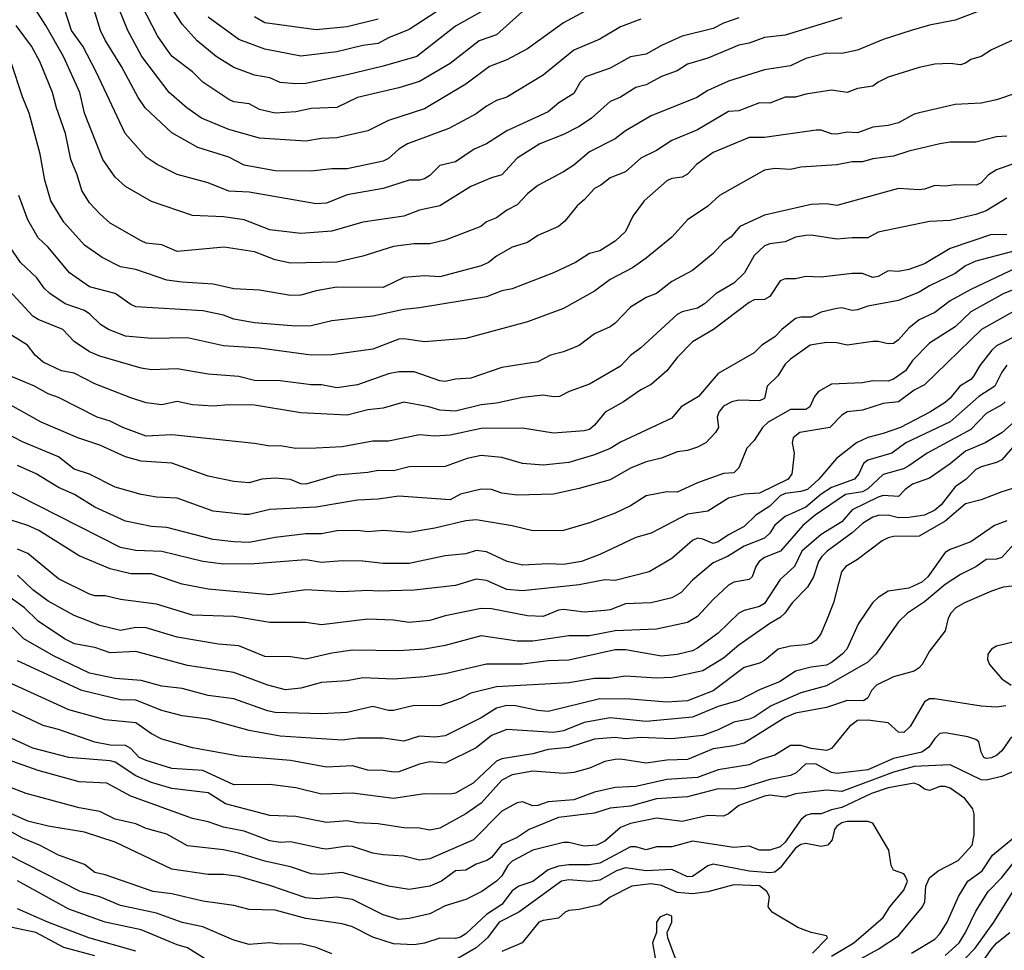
# Model space of a CAD drawing. Header units: metres. Extents: x -51132 to -49532, y -231222 to -229437.
# Tile 314 of 334: x -49750 to -49654, y -229961 to -229871. Entities that reach past the tile are written whole.
import ezdxf

# ---------------------------------------------------------------- set-up
doc = ezdxf.new("R2010")
doc.units = ezdxf.units.M
doc.layers.add('CONTOUR_INDEX', color=1, linetype='Continuous')
doc.layers.add('CONTOUR_INTER', color=3, linetype='Continuous')

msp = doc.modelspace()

# ---------------------------------------------------------------- linework, layer by layer
at = {"layer": 'CONTOUR_INDEX'}
for points, elevation in [([(-49654.58, -229869.538), (-49659.08, -229871.239), (-49661.58, -229871.748), (-49663.363, -229872.259), (-49666.08, -229873.14), (-49668.58, -229874.148), (-49670.08, -229874.491), (-49671.58, -229874.452), (-49673.58, -229874.972), (-49675.08, -229875.694), (-49677.58, -229876.072), (-49681.08, -229877.173), (-49683.08, -229878.076), (-49684.168, -229878.759), (-49688.58, -229880.541), (-49691.08, -229881.987), (-49692.08, -229882.771), (-49694.58, -229884.036), (-49696.08, -229885.306), (-49697.08, -229885.963), (-49699.58, -229887.303), (-49700.58, -229888.081), (-49701.58, -229889.174), (-49702.58, -229889.687), (-49703.58, -229890.408), (-49704.58, -229890.803), (-49705.101, -229891.259), (-49708.58, -229892.578), (-49710.08, -229892.959), (-49711.58, -229892.957), (-49713.58, -229893.207), (-49716.58, -229894.136), (-49719.08, -229894.723), (-49723.58, -229894.821), (-49725.08, -229894.492), (-49727.08, -229893.729), (-49730.03, -229893.259), (-49734.58, -229893.702), (-49736.08, -229893.041), (-49737.58, -229892.87), (-49738.08, -229892.661), (-49741.08, -229890.93), (-49742.08, -229890.049), (-49743.08, -229888.955), (-49743.817, -229887.759), (-49744.266, -229886.259), (-49744.904, -229884.759), (-49745.398, -229882.259), (-49746.289, -229879.759), (-49746.672, -229878.259), (-49747.899, -229875.259), (-49748.704, -229873.759), (-49750.192, -229871.759)], 60), ([(-49701.08, -229870.418), (-49703.58, -229872.678), (-49705.273, -229873.259), (-49708.08, -229875.448), (-49711.08, -229877.215), (-49713.08, -229877.818), (-49717.08, -229878.757), (-49719.08, -229879.709), (-49721.58, -229879.818), (-49723.08, -229880.154), (-49725.08, -229880.261), (-49726.58, -229879.915), (-49727.58, -229879.356), (-49729.08, -229879.171), (-49729.58, -229878.958), (-49732.08, -229877.272), (-49733.08, -229876.246), (-49735.076, -229874.759), (-49735.458, -229874.259), (-49736.489, -229872.759), (-49738.025, -229869.759)], 65), ([(-49654.08, -229888.501), (-49656.08, -229889.738), (-49657.08, -229890.11), (-49659.58, -229890.696), (-49661.58, -229890.795), (-49666.58, -229891.805), (-49667.58, -229892.363), (-49669.08, -229892.35), (-49670.58, -229892.507), (-49673.08, -229892.107), (-49673.58, -229892.137), (-49674.58, -229892.293), (-49675.596, -229892.759), (-49677.08, -229892.943), (-49677.58, -229893.151), (-49678.58, -229894.068), (-49679.539, -229895.759), (-49680.58, -229896.755), (-49682.285, -229897.759), (-49683.4, -229898.759), (-49684.08, -229899.183), (-49685.58, -229899.541), (-49686.08, -229899.803), (-49689.58, -229903.04), (-49690.58, -229903.77), (-49691.58, -229904.811), (-49694.58, -229906.571), (-49696.533, -229907.259), (-49697.483, -229907.759), (-49698.08, -229907.794), (-49699.08, -229907.615), (-49701.08, -229907.854), (-49703.58, -229908.396), (-49705.08, -229908.546), (-49707.58, -229909.167), (-49709.08, -229909.094), (-49710.158, -229908.759), (-49712.58, -229908.305), (-49714.58, -229908.884), (-49716.08, -229909.06), (-49718.08, -229909.57), (-49722.58, -229909.325), (-49727.08, -229908.608), (-49729.58, -229908.575), (-49731.08, -229908.695), (-49733.08, -229908.566), (-49734.58, -229908.234), (-49736.08, -229908.565), (-49737.58, -229908.384), (-49739.08, -229907.899), (-49742.58, -229906.524), (-49744.58, -229905.492), (-49745.788, -229905.259), (-49747.58, -229904.414), (-49748.37, -229903.759), (-49749.09, -229902.759), (-49751.08, -229901.548)], 55), ([(-49651.08, -229898.185), (-49656.548, -229901.259), (-49662.08, -229906.632), (-49663.08, -229907.142), (-49664.58, -229908.257), (-49666.08, -229908.438), (-49668.08, -229909.07), (-49669.58, -229909.227), (-49670.08, -229909.57), (-49671.25, -229910.759), (-49674.152, -229911.259), (-49674.806, -229911.759), (-49674.917, -229912.259), (-49674.709, -229913.259), (-49674.868, -229914.759), (-49674.947, -229915.259), (-49675.313, -229915.759), (-49678.08, -229917.121), (-49679.58, -229917.243), (-49681.08, -229917.604), (-49683.08, -229918.889), (-49685.08, -229919.172), (-49688.58, -229921.02), (-49690.08, -229921.42), (-49693.58, -229923.071), (-49695.333, -229923.759), (-49697.08, -229924.045), (-49698.58, -229923.982), (-49701.08, -229924.113), (-49702.548, -229923.759), (-49704.58, -229922.836), (-49705.58, -229922.686), (-49706.58, -229923.017), (-49708.58, -229923.215), (-49712.08, -229923.946), (-49714.58, -229923.955), (-49716.58, -229923.741), (-49718.58, -229923.69), (-49720.58, -229923.864), (-49722.08, -229923.608), (-49727.08, -229923.983), (-49730.08, -229924.019), (-49732.08, -229923.754), (-49736.08, -229922.802), (-49738.58, -229922.691), (-49740.08, -229922.394), (-49752.08, -229916.325)], 50), ([(-49651.405, -229910.259), (-49654.58, -229913.892), (-49655.08, -229914.167), (-49656.58, -229914.564), (-49657.08, -229914.825), (-49658.022, -229915.759), (-49659.08, -229916.525), (-49660.464, -229918.259), (-49661.08, -229918.767), (-49662.08, -229919.267), (-49663.58, -229919.5), (-49664.58, -229919.523), (-49665.58, -229919.269), (-49666.58, -229919.311), (-49667.08, -229919.463), (-49668.08, -229920.086), (-49669.08, -229920.99), (-49671.524, -229922.759), (-49672.043, -229923.259), (-49672.355, -229923.759), (-49672.85, -229925.259), (-49673.425, -229926.259), (-49674.915, -229927.759), (-49675.61, -229928.759), (-49676.08, -229929.193), (-49677.08, -229929.764), (-49680.08, -229931.881), (-49681.58, -229933.139), (-49683.58, -229934.351), (-49686.58, -229935.008), (-49688.08, -229935.078), (-49691.08, -229934.893), (-49692.58, -229935.116), (-49694.08, -229935.112), (-49696.58, -229935.516), (-49703.58, -229935.922), (-49706.08, -229936.542), (-49707.08, -229937.047), (-49709.08, -229937.77), (-49711.58, -229937.725), (-49713.58, -229938.209), (-49714.08, -229938.2), (-49715.58, -229937.823), (-49718.08, -229938.395), (-49720.58, -229938.522), (-49725.08, -229938.417), (-49725.805, -229938.259), (-49729.08, -229937.075), (-49731.58, -229936.744), (-49734.08, -229936.084), (-49736.08, -229935.859), (-49738.08, -229935.3), (-49740.58, -229935.105), (-49743.08, -229934.58), (-49746.58, -229932.924), (-49749.453, -229931.259), (-49750.58, -229930.14)], 45), ([(-49653.08, -229931.492), (-49655.08, -229931.98), (-49655.58, -229932.256), (-49655.914, -229932.759), (-49655.962, -229933.259), (-49655.762, -229933.759), (-49654.58, -229935.141), (-49653.673, -229935.759)], 40), ([(-49654.177, -229937.759), (-49655.08, -229937.878), (-49656.58, -229937.792), (-49661.08, -229937.071), (-49661.58, -229937.084), (-49662.08, -229937.369), (-49663.445, -229939.759), (-49664.08, -229940.351), (-49664.58, -229940.304), (-49665.58, -229939.395), (-49667.58, -229939.156), (-49668.58, -229939.179), (-49669.352, -229939.759), (-49671.08, -229941.9), (-49671.58, -229942.086), (-49673.08, -229941.894), (-49674.08, -229941.603), (-49675.08, -229941.615), (-49676.58, -229942.559), (-49678.08, -229942.989), (-49679.08, -229943.475), (-49682.08, -229943.955), (-49684.08, -229944.721), (-49687.08, -229944.889), (-49690.08, -229945.574), (-49692.08, -229945.675), (-49694.08, -229946.123), (-49696.08, -229946.887), (-49698.58, -229947.072), (-49699.58, -229947.421), (-49700.08, -229947.445), (-49701.08, -229947.062), (-49701.58, -229947.172), (-49703.08, -229947.963), (-49705.828, -229950.759), (-49710.08, -229952.591), (-49711.08, -229952.721), (-49712.58, -229952.348), (-49714.58, -229952.227), (-49715.58, -229952.046), (-49717.58, -229951.415), (-49718.08, -229951.374), (-49720.08, -229951.663), (-49720.58, -229951.61), (-49723.58, -229950.943), (-49724.58, -229951.004), (-49725.58, -229950.861), (-49728.08, -229949.903), (-49730.08, -229949.514), (-49731.58, -229949.01), (-49733.08, -229948.688), (-49739.08, -229946.531), (-49741.407, -229945.259), (-49744.08, -229945.133), (-49748.08, -229944.02), (-49751.08, -229942.961)], 40), ([(-49731.58, -229962.485), (-49733.58, -229961.227), (-49734.58, -229960.943), (-49738.08, -229959.496), (-49741.58, -229958.751), (-49745.08, -229957.472), (-49750.08, -229954.721)], 35), ([(-49672.942, -229961.759), (-49671.465, -229960.259), (-49671.58, -229960.061), (-49673.08, -229959.734), (-49674.375, -229959.259), (-49676.861, -229957.759), (-49677.244, -229957.259), (-49677.092, -229956.259), (-49677.368, -229955.759), (-49678.08, -229955.205), (-49680.58, -229955.108), (-49683.08, -229955.814), (-49684.58, -229955.987), (-49686.08, -229955.874), (-49687.58, -229955.174), (-49688.58, -229955.01), (-49690.453, -229955.259), (-49692.58, -229956.303), (-49693.58, -229957.056), (-49695.58, -229957.524), (-49696.58, -229957.616), (-49696.94, -229957.759), (-49697.58, -229958.353), (-49699.08, -229958.582), (-49699.495, -229958.759), (-49701.091, -229960.759), (-49703.08, -229961.589)], 35), ([(-49658.08, -229962.242), (-49657.158, -229961.259), (-49655.351, -229958.759), (-49652.517, -229954.259)], 40)]:
    msp.add_lwpolyline(points, dxfattribs=dict(at, elevation=elevation))
at = {"layer": 'CONTOUR_INTER'}
for points, elevation in [([(-49694.58, -229870.159), (-49697.08, -229871.518), (-49700.58, -229874.037), (-49702.58, -229875.102), (-49704.272, -229875.759), (-49706.58, -229877.466), (-49710.58, -229879.846), (-49714.08, -229880.975), (-49716.08, -229881.971), (-49719.08, -229882.679), (-49720.58, -229882.728), (-49722.08, -229883.002), (-49726.58, -229882.699), (-49729.58, -229881.87), (-49732.205, -229880.759), (-49733.653, -229879.759), (-49735.37, -229878.259), (-49738.018, -229874.759), (-49739.364, -229872.259), (-49741.188, -229867.759)], 64), ([(-49670.08, -229871.009), (-49675.58, -229872.695), (-49677.58, -229872.937), (-49679.08, -229873.471), (-49680.08, -229873.663), (-49683.08, -229874.939), (-49685.08, -229875.51), (-49686.08, -229876.173), (-49687.58, -229876.728), (-49689.08, -229877.516), (-49690.08, -229877.783), (-49691.58, -229878.731), (-49692.58, -229879.152), (-49694.388, -229880.759), (-49695.58, -229881.57), (-49697.08, -229882.354), (-49699.383, -229883.259), (-49701.58, -229884.648), (-49703.08, -229886.251), (-49704.08, -229886.533), (-49706.08, -229887.397), (-49709.08, -229889.259), (-49711.08, -229889.684), (-49712.58, -229890.272), (-49716.58, -229890.835), (-49719.58, -229891.714), (-49722.58, -229891.93), (-49725.58, -229891.586), (-49728.08, -229890.618), (-49730.08, -229890.339), (-49733.08, -229890.204), (-49737.08, -229888.854), (-49739.58, -229887.393), (-49740.58, -229886.47), (-49741.791, -229884.759), (-49743.577, -229880.259), (-49744.031, -229878.259), (-49745.615, -229874.759), (-49747.307, -229871.759), (-49749.225, -229868.759)], 61), ([(-49703.58, -229869.588), (-49707.58, -229871.82), (-49711.336, -229874.759), (-49714.58, -229875.713), (-49718.08, -229876.539), (-49722.08, -229877.38), (-49723.08, -229877.428), (-49724.58, -229877.284), (-49725.58, -229876.85), (-49727.08, -229876.569), (-49729.08, -229875.846), (-49730.793, -229874.759), (-49732.647, -229873.259), (-49734.08, -229871.643), (-49734.983, -229870.259)], 66), ([(-49708.08, -229869.575), (-49712.08, -229872.153), (-49714.08, -229872.965), (-49715.08, -229873.504), (-49716.58, -229873.722), (-49719.08, -229874.327), (-49722.58, -229874.728), (-49726.08, -229874.065), (-49728.58, -229873.133), (-49731.58, -229870.947)], 67), ([(-49680.08, -229871.023), (-49681.58, -229871.549), (-49682.58, -229872.056), (-49685.58, -229872.788), (-49687.58, -229873.692), (-49689.08, -229874.553), (-49690.58, -229874.812), (-49692.58, -229875.902), (-49694.948, -229876.759), (-49695.492, -229877.259), (-49696.08, -229878.348), (-49697.547, -229879.259), (-49698.58, -229880.149), (-49702.58, -229881.978), (-49704.58, -229883.256), (-49705.757, -229883.759), (-49707.58, -229884.995), (-49709.08, -229885.362), (-49710.08, -229886.323), (-49710.58, -229886.627), (-49711.08, -229886.76), (-49712.08, -229886.772), (-49714.58, -229887.579), (-49718.08, -229888.183), (-49720.08, -229889.007), (-49721.08, -229889.073), (-49727.58, -229887.942), (-49729.58, -229887.828), (-49731.58, -229887.033), (-49734.58, -229886.219), (-49736.503, -229885.259), (-49737.58, -229884.545), (-49739.637, -229882.259), (-49742.424, -229876.259), (-49743.745, -229873.759), (-49744.829, -229872.259), (-49745.477, -229870.259)], 62), ([(-49689.58, -229871.139), (-49691.58, -229871.909), (-49693.58, -229873.091), (-49696.08, -229874.157), (-49699.08, -229876.577), (-49702.58, -229878.732), (-49703.58, -229879.053), (-49704.58, -229879.587), (-49705.58, -229880.346), (-49708.225, -229881.759), (-49712.224, -229883.259), (-49713.08, -229883.753), (-49714.08, -229884.676), (-49714.58, -229884.937), (-49718.08, -229885.681), (-49719.58, -229885.675), (-49721.58, -229885.899), (-49725.08, -229885.849), (-49728.08, -229885.325), (-49729.58, -229884.524), (-49732.58, -229883.586), (-49735.08, -229882.164), (-49737.68, -229879.759), (-49738.376, -229878.759), (-49739.978, -229875.759), (-49741.58, -229873.195), (-49742.03, -229872.259), (-49742.638, -229870.259)], 63), ([(-49715.08, -229871.142), (-49718.08, -229871.892), (-49721.08, -229872.198), (-49726.08, -229871.495), (-49727.08, -229870.921)], 68), ([(-49653.08, -229873.01), (-49655.58, -229874.142), (-49656.58, -229874.783), (-49657.58, -229875.072), (-49658.08, -229875.434), (-49658.58, -229875.593), (-49659.58, -229875.45), (-49661.08, -229875.503), (-49662.58, -229875.83), (-49665.58, -229876.788), (-49666.56, -229877.259), (-49667.08, -229877.665), (-49668.58, -229877.866), (-49669.58, -229878.275), (-49671.08, -229878.039), (-49673.58, -229878.439), (-49674.58, -229878.714), (-49675.58, -229878.726), (-49677.08, -229879.291), (-49678.08, -229879.264), (-49680.08, -229880.034), (-49681.08, -229880.097), (-49684.08, -229881.882), (-49686.58, -229882.931), (-49688.08, -229883.893), (-49689.58, -229884.65), (-49691.08, -229885.969), (-49692.58, -229886.552), (-49693.468, -229887.259), (-49694.08, -229887.566), (-49695.08, -229888.683), (-49695.78, -229889.259), (-49696.96, -229890.759), (-49697.58, -229891.256), (-49699.58, -229892.15), (-49700.58, -229892.81), (-49702.08, -229893.282), (-49703.58, -229894.157), (-49704.357, -229894.759), (-49705.08, -229895.07), (-49709.08, -229896.151), (-49710.58, -229896.046), (-49712.58, -229896.221), (-49714.58, -229897.195), (-49719.08, -229897.142), (-49721.08, -229897.495), (-49722.58, -229897.921), (-49723.58, -229897.963), (-49726.58, -229897.436), (-49729.08, -229897.296), (-49731.08, -229896.856), (-49734.08, -229896.669), (-49735.58, -229896.454), (-49738.58, -229895.439), (-49740.08, -229895.191), (-49741.856, -229894.259), (-49743.58, -229893.063), (-49745.58, -229890.844), (-49746.847, -229888.759), (-49747.415, -229886.759), (-49747.857, -229884.259), (-49748.922, -229880.259), (-49749.58, -229878.687), (-49750.702, -229875.259)], 59), ([(-49653.08, -229878.312), (-49655.08, -229878.986), (-49656.58, -229879.313), (-49659.08, -229879.438), (-49662.58, -229880.236), (-49663.08, -229880.381), (-49664.58, -229881.215), (-49665.58, -229881.457), (-49667.08, -229881.615), (-49668.58, -229882.171), (-49669.58, -229882.129), (-49670.58, -229882.313), (-49671.08, -229882.274), (-49672.08, -229881.924), (-49672.58, -229881.932), (-49677.58, -229882.63), (-49679.08, -229882.641), (-49682.58, -229884.091), (-49684.202, -229885.259), (-49685.08, -229886.191), (-49685.58, -229886.491), (-49686.58, -229886.614), (-49687.08, -229886.839), (-49689.253, -229888.759), (-49690.382, -229890.259), (-49691.069, -229891.759), (-49692.08, -229892.686), (-49693.58, -229893.616), (-49694.58, -229893.872), (-49695.933, -229894.759), (-49698.08, -229895.758), (-49702.08, -229897.312), (-49703.08, -229897.515), (-49704.58, -229898.087), (-49711.08, -229899.169), (-49712.58, -229899.301), (-49715.58, -229899.958), (-49719.58, -229900.404), (-49721.58, -229900.893), (-49723.08, -229900.945), (-49727.08, -229900.604), (-49729.08, -229900.237), (-49730.08, -229899.871), (-49732.08, -229899.453), (-49738.58, -229899.067), (-49739.08, -229898.84), (-49740.58, -229897.758), (-49743.08, -229897.111), (-49745.018, -229895.759), (-49747.08, -229893.284), (-49748.08, -229892.373), (-49749.08, -229890.616), (-49749.927, -229888.259)], 58), ([(-49654.08, -229882.51), (-49655.08, -229882.552), (-49657.08, -229883.068), (-49659.58, -229883.092), (-49660.58, -229883.251), (-49663.58, -229883.968), (-49665.08, -229884.452), (-49667.08, -229884.707), (-49668.08, -229884.997), (-49669.08, -229884.977), (-49670.58, -229885.286), (-49674.08, -229885.496), (-49675.08, -229885.746), (-49676.58, -229885.643), (-49677.58, -229885.798), (-49681.945, -229888.259), (-49683.08, -229889.279), (-49685.08, -229890.619), (-49686.58, -229892.304), (-49689.08, -229894.342), (-49690.403, -229895.259), (-49692.58, -229896.417), (-49694.08, -229897.549), (-49697.08, -229899.206), (-49700.58, -229900.515), (-49706.58, -229902.124), (-49710.58, -229902.458), (-49712.58, -229902.172), (-49713.08, -229902.201), (-49715.58, -229903.152), (-49719.58, -229903.709), (-49721.58, -229903.732), (-49726.58, -229903.05), (-49730.08, -229902.85), (-49733.58, -229902.061), (-49737.08, -229902.125), (-49739.58, -229901.888), (-49741.255, -229901.259), (-49742.025, -229900.759), (-49743.045, -229899.759), (-49743.58, -229899.423), (-49745.433, -229898.759), (-49746.938, -229897.759), (-49747.473, -229897.259), (-49748.208, -229896.259), (-49749.79, -229894.759), (-49750.768, -229893.259)], 57), ([(-49652.08, -229884.698), (-49655.08, -229885.77), (-49655.866, -229886.259), (-49656.58, -229887.026), (-49657.025, -229887.259), (-49659.08, -229887.218), (-49660.08, -229887.365), (-49661.08, -229887.271), (-49662.08, -229887.649), (-49662.58, -229887.702), (-49664.58, -229887.591), (-49670.58, -229889.226), (-49671.58, -229889.05), (-49673.08, -229889.12), (-49677.58, -229890.169), (-49679.983, -229891.259), (-49680.828, -229892.259), (-49681.58, -229892.785), (-49682.58, -229893.896), (-49684.58, -229895.526), (-49686.58, -229896.583), (-49688.08, -229897.771), (-49689.08, -229898.157), (-49690.58, -229899.078), (-49692.08, -229900.635), (-49692.58, -229900.988), (-49694.08, -229901.668), (-49695.58, -229902.791), (-49697.08, -229903.413), (-49698.372, -229903.759), (-49699.58, -229904.397), (-49703.08, -229904.956), (-49706.08, -229905.979), (-49707.58, -229906.071), (-49708.58, -229906.298), (-49709.08, -229906.234), (-49711.58, -229905.373), (-49713.08, -229905.353), (-49714.08, -229905.565), (-49717.08, -229906.626), (-49719.08, -229906.918), (-49720.58, -229906.635), (-49721.58, -229906.636), (-49724.58, -229906.236), (-49727.08, -229906.193), (-49728.58, -229905.826), (-49731.58, -229905.6), (-49734.58, -229905.056), (-49737.08, -229905.155), (-49738.08, -229905.019), (-49742.08, -229903.829), (-49743.08, -229903.426), (-49744.58, -229902.429), (-49745.675, -229901.259), (-49748.08, -229900.283), (-49748.58, -229899.966), (-49752.08, -229896.206)], 56), ([(-49654.08, -229892.073), (-49655.58, -229892.029), (-49659.58, -229893.409), (-49662.08, -229894.87), (-49663.58, -229895.429), (-49664.58, -229895.62), (-49665.58, -229895.573), (-49666.58, -229896.126), (-49667.08, -229896.215), (-49668.08, -229895.834), (-49669.08, -229895.821), (-49672.08, -229896.169), (-49673.58, -229896.111), (-49674.58, -229896.344), (-49675.58, -229896.346), (-49676.08, -229896.52), (-49677.08, -229898.057), (-49677.58, -229898.345), (-49678.58, -229898.385), (-49679.08, -229898.624), (-49682.547, -229901.259), (-49684.58, -229902.453), (-49686.08, -229903.963), (-49687.08, -229905.258), (-49688.58, -229906.59), (-49689.58, -229907.093), (-49691.286, -229908.259), (-49693.04, -229909.259), (-49694.08, -229910.549), (-49694.58, -229910.948), (-49695.08, -229911.098), (-49698.08, -229911.323), (-49701.08, -229910.824), (-49705.08, -229910.846), (-49708.08, -229911.502), (-49709.58, -229911.597), (-49711.08, -229911.474), (-49714.08, -229912.081), (-49715.58, -229912.088), (-49718.58, -229912.633), (-49721.08, -229912.778), (-49723.08, -229912.798), (-49724.58, -229912.54), (-49725.58, -229912.557), (-49727.08, -229912.306), (-49735.08, -229911.487), (-49737.58, -229911.587), (-49739.852, -229910.759), (-49741.08, -229910.155), (-49742.348, -229909.759), (-49746.08, -229907.849), (-49747.08, -229907.509), (-49748.432, -229906.759), (-49750.58, -229905.846)], 54), ([(-49651.924, -229893.259), (-49657.08, -229894.639), (-49658.08, -229895.081), (-49659.08, -229895.816), (-49661.58, -229897.03), (-49662.58, -229897.645), (-49664.58, -229898.441), (-49667.58, -229899.001), (-49668.58, -229899.347), (-49669.08, -229899.409), (-49670.08, -229899.158), (-49670.58, -229899.209), (-49672.08, -229899.572), (-49673.08, -229900.047), (-49674.08, -229900.047), (-49674.58, -229900.199), (-49675.918, -229901.259), (-49676.58, -229901.974), (-49677.849, -229902.759), (-49678.58, -229903.523), (-49682.08, -229905.53), (-49683.989, -229907.759), (-49685.667, -229908.759), (-49686.58, -229909.857), (-49691.58, -229912.186), (-49692.58, -229912.802), (-49694.08, -229913.424), (-49696.58, -229914.163), (-49699.08, -229914.42), (-49701.08, -229914.239), (-49703.08, -229913.655), (-49705.08, -229913.468), (-49706.441, -229913.759), (-49708.58, -229914.558), (-49712.08, -229914.576), (-49713.58, -229914.964), (-49715.08, -229914.924), (-49716.08, -229915.139), (-49719.08, -229915.372), (-49722.08, -229916.257), (-49722.58, -229916.217), (-49723.58, -229915.816), (-49725.08, -229915.673), (-49726.363, -229915.759), (-49727.58, -229916.127), (-49729.08, -229916.014), (-49731.58, -229915.466), (-49735.08, -229914.232), (-49738.08, -229914.039), (-49739.58, -229913.602), (-49742.08, -229912.465), (-49744.201, -229911.759), (-49747.776, -229910.259), (-49751.58, -229908.121)], 53), ([(-49652.58, -229895.026), (-49657.58, -229897.383), (-49659.58, -229898.482), (-49661.08, -229899.619), (-49662.58, -229900.321), (-49663.58, -229901.126), (-49664.58, -229902.273), (-49665.08, -229902.604), (-49665.58, -229902.658), (-49666.58, -229902.421), (-49667.08, -229902.435), (-49669.58, -229902.767), (-49670.58, -229902.545), (-49671.58, -229902.517), (-49673.159, -229902.759), (-49675.08, -229904.126), (-49675.58, -229904.612), (-49676.3, -229905.759), (-49677.33, -229906.759), (-49677.58, -229907.962), (-49678.08, -229908.17), (-49680.08, -229908.1), (-49680.773, -229908.259), (-49681.58, -229908.684), (-49682.036, -229909.259), (-49682.177, -229909.759), (-49682.065, -229910.759), (-49682.356, -229911.259), (-49683.301, -229912.259), (-49684.08, -229912.662), (-49685.08, -229912.998), (-49686.08, -229913.111), (-49687.58, -229913.732), (-49689.08, -229914.09), (-49690.58, -229914.703), (-49692.58, -229915.825), (-49695.58, -229916.675), (-49698.08, -229917.213), (-49701.58, -229917.326), (-49703.08, -229917.118), (-49704.08, -229916.789), (-49705.08, -229916.734), (-49707.08, -229917.237), (-49708.08, -229917.773), (-49713.08, -229917.435), (-49715.08, -229917.718), (-49717.08, -229917.807), (-49721.08, -229918.488), (-49725.58, -229918.704), (-49727.58, -229919.192), (-49728.08, -229919.212), (-49731.08, -229918.865), (-49734.58, -229917.62), (-49736.58, -229917.53), (-49738.08, -229917.265), (-49740.58, -229916.554), (-49743.08, -229915.28), (-49744.58, -229914.806), (-49746.08, -229913.62), (-49749.58, -229912.159), (-49751.08, -229911.375)], 52), ([(-49651.58, -229896.654), (-49654.367, -229897.759), (-49657.58, -229899.555), (-49659.08, -229900.991), (-49661.58, -229902.588), (-49663.242, -229904.259), (-49663.92, -229905.259), (-49665.08, -229906.078), (-49665.58, -229906.268), (-49667.08, -229906.247), (-49668.08, -229906.415), (-49671.08, -229906.57), (-49672.357, -229907.259), (-49672.748, -229907.759), (-49673.199, -229908.759), (-49673.58, -229909.024), (-49675.08, -229909.018), (-49677.223, -229910.259), (-49677.797, -229910.759), (-49678.58, -229912.018), (-49679.309, -229912.759), (-49680.08, -229914.689), (-49680.58, -229915.17), (-49681.58, -229915.213), (-49684.08, -229916.117), (-49686.08, -229917.023), (-49687.08, -229917.017), (-49689.08, -229917.393), (-49690.58, -229918.353), (-49692.08, -229919.082), (-49694.58, -229920.013), (-49697.08, -229920.743), (-49700.08, -229920.798), (-49702.08, -229920.293), (-49705.58, -229919.731), (-49706.58, -229919.814), (-49709.58, -229920.536), (-49712.08, -229920.958), (-49714.58, -229920.754), (-49716.08, -229920.871), (-49717.08, -229920.752), (-49719.08, -229920.794), (-49720.58, -229921.082), (-49722.08, -229921.074), (-49725.08, -229921.435), (-49727.58, -229921.913), (-49729.08, -229921.866), (-49731.08, -229921.615), (-49735.58, -229920.448), (-49737.08, -229920.36), (-49739.58, -229919.858), (-49742.58, -229918.501), (-49744.546, -229917.259), (-49746.08, -229916.568), (-49748.249, -229915.259), (-49750.08, -229914.443)], 51), ([(-49652.58, -229901.581), (-49655.08, -229902.828), (-49655.55, -229903.259), (-49656.694, -229904.759), (-49657.273, -229905.759), (-49657.58, -229906.095), (-49658.657, -229906.759), (-49659.58, -229907.911), (-49660.08, -229908.341), (-49661.552, -229909.259), (-49664.409, -229910.759), (-49666.08, -229911.349), (-49667.58, -229911.715), (-49668.679, -229912.259), (-49670.609, -229913.759), (-49672.31, -229915.759), (-49673.43, -229916.759), (-49674.08, -229916.977), (-49675.58, -229917.178), (-49676.08, -229917.391), (-49677.08, -229918.379), (-49678.443, -229919.259), (-49679.58, -229920.359), (-49681.08, -229921.162), (-49682.08, -229921.859), (-49682.58, -229922.011), (-49683.58, -229921.585), (-49684.08, -229921.504), (-49684.58, -229921.723), (-49686.58, -229923.474), (-49688.788, -229924.759), (-49692.08, -229925.594), (-49693.08, -229925.524), (-49695.58, -229926.017), (-49701.08, -229926.611), (-49702.58, -229926.47), (-49704.58, -229925.617), (-49705.58, -229925.465), (-49707.58, -229926.088), (-49711.58, -229926.551), (-49715.08, -229926.645), (-49716.08, -229926.566), (-49718.58, -229926.703), (-49722.08, -229926.492), (-49725.58, -229926.984), (-49731.58, -229926.446), (-49734.08, -229925.973), (-49737.08, -229924.963), (-49739.08, -229924.965), (-49741.08, -229924.454), (-49744.08, -229923.211), (-49747.995, -229920.759), (-49749.08, -229920.26), (-49750.68, -229919.759)], 49), ([(-49654.08, -229904.712), (-49654.58, -229905.398), (-49655.245, -229906.759), (-49656.787, -229907.759), (-49659.58, -229910.201), (-49663.867, -229912.259), (-49665.252, -229913.259), (-49667.58, -229913.915), (-49667.985, -229914.259), (-49668.444, -229915.259), (-49668.845, -229915.759), (-49671.08, -229916.574), (-49672.08, -229917.217), (-49673.58, -229918.495), (-49675.58, -229919.391), (-49676.58, -229920.237), (-49677.08, -229921.021), (-49677.58, -229921.485), (-49679.58, -229922.28), (-49681.181, -229923.259), (-49682.58, -229923.902), (-49684.58, -229925.582), (-49685.676, -229926.759), (-49686.58, -229927.294), (-49688.58, -229927.766), (-49691.08, -229927.867), (-49692.58, -229928.459), (-49693.08, -229928.517), (-49695.08, -229928.666), (-49697.08, -229928.402), (-49697.58, -229928.483), (-49699.08, -229929.102), (-49700.58, -229929.02), (-49704.08, -229928.356), (-49705.08, -229928.309), (-49708.58, -229929.022), (-49710.08, -229929.489), (-49712.08, -229929.668), (-49713.58, -229929.464), (-49716.08, -229929.362), (-49720.58, -229929.912), (-49722.08, -229929.666), (-49725.58, -229929.673), (-49729.08, -229929.088), (-49733.08, -229928.967), (-49736.58, -229927.905), (-49740.08, -229927.46), (-49741.58, -229927.078), (-49742.58, -229927.078), (-49743.08, -229926.916), (-49746.08, -229925.436), (-49749.08, -229922.969), (-49750.08, -229922.577)], 48), ([(-49654.251, -229908.259), (-49654.58, -229908.558), (-49656.08, -229909.387), (-49657.58, -229910.954), (-49661.8, -229913.259), (-49663.58, -229914.494), (-49664.113, -229914.759), (-49666.08, -229915.311), (-49667.58, -229916.725), (-49668.08, -229917.007), (-49669.736, -229917.259), (-49672.678, -229919.259), (-49673.888, -229920.259), (-49676.039, -229922.759), (-49677.58, -229923.369), (-49678.098, -229923.759), (-49678.447, -229924.259), (-49678.789, -229925.259), (-49679.08, -229925.506), (-49680.58, -229925.765), (-49681.08, -229926.04), (-49682.58, -229927.444), (-49684.08, -229929.083), (-49685.08, -229929.672), (-49688.08, -229930.329), (-49692.08, -229930.473), (-49694.58, -229930.974), (-49696.58, -229930.985), (-49700.08, -229931.489), (-49701.58, -229931.472), (-49705.08, -229930.958), (-49708.58, -229931.912), (-49710.58, -229932.27), (-49713.08, -229932.43), (-49717.58, -229932.37), (-49719.58, -229932.635), (-49722.08, -229933.217), (-49723.58, -229933.018), (-49726.08, -229932.98), (-49728.58, -229931.949), (-49730.58, -229931.769), (-49734.58, -229931.085), (-49737.58, -229930.203), (-49738.58, -229930.161), (-49740.08, -229930.457), (-49742.08, -229929.965), (-49744.58, -229928.992), (-49747.08, -229927.619), (-49748.58, -229926.512), (-49750.08, -229925.093)], 47), ([(-49652.844, -229909.759), (-49654.58, -229911.294), (-49656.174, -229912.259), (-49658.08, -229913.055), (-49659.58, -229914.293), (-49661.58, -229915.664), (-49663.247, -229916.259), (-49663.935, -229916.759), (-49664.58, -229917.451), (-49666.08, -229917.367), (-49666.58, -229917.508), (-49669.08, -229918.754), (-49670.08, -229919.924), (-49672.08, -229921.153), (-49673.966, -229922.759), (-49674.689, -229924.259), (-49676.08, -229925.518), (-49677.58, -229927.831), (-49678.08, -229928.129), (-49679.58, -229928.498), (-49680.08, -229928.764), (-49682.08, -229930.723), (-49684.08, -229932.174), (-49684.58, -229932.411), (-49686.08, -229932.777), (-49687.58, -229932.945), (-49691.08, -229932.326), (-49692.08, -229932.333), (-49696.58, -229933.344), (-49698.58, -229933.38), (-49701.08, -229933.703), (-49704.58, -229933.717), (-49708.58, -229934.659), (-49710.58, -229934.93), (-49713.58, -229935.161), (-49716.58, -229935.054), (-49718.08, -229935.32), (-49720.58, -229935.494), (-49722.58, -229936.054), (-49724.08, -229936.197), (-49725.768, -229935.759), (-49729.08, -229934.52), (-49733.58, -229933.853), (-49738.58, -229932.496), (-49741.08, -229932.609), (-49742.58, -229932.095), (-49744.527, -229931.759), (-49745.522, -229931.259), (-49748.08, -229929.54), (-49749.387, -229928.259), (-49750.769, -229927.259)], 46), ([(-49652.128, -229916.259), (-49654.58, -229916.987), (-49656.58, -229917.783), (-49658.08, -229918.162), (-49660.08, -229919.84), (-49662.58, -229921.308), (-49665.08, -229921.349), (-49665.58, -229921.466), (-49666.17, -229921.759), (-49668.58, -229923.567), (-49669.716, -229924.259), (-49670.122, -229924.759), (-49670.902, -229927.759), (-49671.58, -229929.49), (-49672.122, -229930.759), (-49672.58, -229931.379), (-49673.08, -229931.7), (-49673.58, -229931.841), (-49675.08, -229931.983), (-49676.263, -229932.259), (-49677.58, -229933.367), (-49678.08, -229933.624), (-49679.58, -229934.042), (-49682.58, -229936.301), (-49685.08, -229937.281), (-49687.08, -229937.413), (-49690.58, -229937.098), (-49693.58, -229937.068), (-49698.58, -229938.303), (-49699.58, -229938.217), (-49701.753, -229937.759), (-49702.58, -229937.721), (-49703.58, -229937.99), (-49705.08, -229938.922), (-49708.58, -229940.676), (-49709.58, -229940.796), (-49711.08, -229940.703), (-49712.58, -229941.172), (-49714.58, -229940.888), (-49717.08, -229940.909), (-49718.58, -229941.073), (-49724.58, -229940.696), (-49727.58, -229940.138), (-49731.58, -229939.066), (-49734.08, -229938.74), (-49736.08, -229938.212), (-49738.58, -229937.21), (-49740.08, -229937.17), (-49743.814, -229936.259), (-49750.08, -229933.403)], 44), ([(-49654.08, -229919.819), (-49655.29, -229920.259), (-49657.58, -229921.848), (-49659.58, -229922.584), (-49660.08, -229922.877), (-49661.741, -229925.259), (-49662.334, -229925.759), (-49663.58, -229926.336), (-49665.58, -229926.652), (-49666.58, -229927.26), (-49667.111, -229927.759), (-49668.477, -229929.759), (-49669.607, -229932.259), (-49670.046, -229932.759), (-49671.08, -229933.556), (-49671.58, -229933.82), (-49673.08, -229934.008), (-49674.58, -229934.387), (-49676.08, -229935.398), (-49678.08, -229936.192), (-49680.08, -229937.248), (-49682.08, -229937.836), (-49684.58, -229938.854), (-49689.08, -229939.29), (-49692.58, -229938.929), (-49695.08, -229939.366), (-49697.08, -229940.18), (-49698.08, -229940.337), (-49702.58, -229940.05), (-49704.08, -229940.637), (-49705.58, -229941.835), (-49708.58, -229943.32), (-49710.08, -229943.194), (-49711.08, -229943.42), (-49713.08, -229944.148), (-49713.58, -229944.204), (-49714.58, -229944.038), (-49716.08, -229943.992), (-49717.58, -229943.569), (-49720.08, -229943.716), (-49723.58, -229943.055), (-49728.58, -229942.647), (-49733.08, -229941.82), (-49736.08, -229940.995), (-49737.08, -229940.475), (-49738.58, -229939.398), (-49741.58, -229939.104), (-49745.08, -229938.148), (-49751.411, -229935.259)], 43), ([(-49653.104, -229921.759), (-49654.58, -229923.358), (-49655.08, -229923.53), (-49656.08, -229923.571), (-49657.08, -229924.274), (-49658.58, -229925.021), (-49660.08, -229926), (-49662.08, -229927.661), (-49663.734, -229928.759), (-49664.58, -229929.615), (-49666.779, -229932.759), (-49667.58, -229933.517), (-49671.58, -229935.81), (-49674.08, -229936.493), (-49676.952, -229937.759), (-49678.58, -229938.858), (-49679.08, -229939.063), (-49680.58, -229939.337), (-49682.08, -229940.09), (-49683.58, -229940.624), (-49686.58, -229940.948), (-49689.58, -229940.846), (-49691.08, -229940.961), (-49692.08, -229940.821), (-49694.08, -229940.995), (-49696.58, -229941.79), (-49698.58, -229942.003), (-49700.08, -229942.418), (-49703.08, -229942.891), (-49703.58, -229943.115), (-49705.852, -229945.259), (-49707.58, -229946.217), (-49708.08, -229946.314), (-49710.58, -229946.306), (-49713.58, -229946.734), (-49717.58, -229946.243), (-49720.58, -229946.326), (-49723.08, -229945.704), (-49725.58, -229945.381), (-49729.08, -229945.429), (-49732.08, -229944.026), (-49735.08, -229943.847), (-49737.58, -229943.057), (-49738.273, -229942.759), (-49739.08, -229941.899), (-49739.58, -229941.597), (-49741.08, -229941.558), (-49742.58, -229941.291), (-49746.08, -229940.052), (-49747.58, -229939.675), (-49752.08, -229937.579)], 42), ([(-49653.58, -229926.149), (-49654.435, -229926.259), (-49655.58, -229926.647), (-49658.192, -229927.759), (-49659.03, -229928.259), (-49659.525, -229928.759), (-49659.783, -229929.259), (-49660.08, -229930.479), (-49661.58, -229932.457), (-49662.294, -229933.759), (-49662.58, -229934.059), (-49663.08, -229934.381), (-49665.08, -229934.938), (-49666.713, -229935.759), (-49667.227, -229936.259), (-49667.58, -229936.981), (-49668.003, -229937.259), (-49669.58, -229937.245), (-49671.58, -229937.909), (-49674.58, -229938.479), (-49675.58, -229938.891), (-49679.58, -229941.377), (-49680.58, -229941.643), (-49682.58, -229941.917), (-49685.08, -229942.97), (-49687.08, -229943.036), (-49689.08, -229943.334), (-49691.58, -229942.947), (-49692.08, -229942.976), (-49693.08, -229943.158), (-49694.58, -229943.803), (-49696.08, -229944.226), (-49697.08, -229944.332), (-49700.08, -229944.09), (-49702.08, -229944.45), (-49703.08, -229944.965), (-49705.08, -229947.205), (-49706.58, -229948.235), (-49709.08, -229949.616), (-49710.08, -229949.82), (-49711.08, -229949.632), (-49712.58, -229949.592), (-49715.08, -229949.193), (-49717.08, -229949.115), (-49718.08, -229948.906), (-49720.08, -229949.076), (-49723.08, -229948.485), (-49725.58, -229948.384), (-49729.899, -229947.259), (-49731.58, -229946.207), (-49735.08, -229945.764), (-49737.08, -229945.207), (-49738.58, -229944.551), (-49740.58, -229943.233), (-49741.08, -229943.091), (-49745.08, -229942.762), (-49748.58, -229941.876), (-49750.982, -229940.759)], 41), ([(-49653.624, -229940.759), (-49654.58, -229942.11), (-49655.08, -229942.584), (-49655.58, -229942.809), (-49656.08, -229942.862), (-49656.327, -229942.759), (-49656.575, -229942.259), (-49656.812, -229941.259), (-49657.08, -229941.021), (-49657.853, -229940.759), (-49660.08, -229940.367), (-49660.58, -229940.447), (-49661.08, -229940.912), (-49661.639, -229941.759), (-49662.337, -229942.259), (-49665.08, -229942.869), (-49667.58, -229943.954), (-49670.58, -229944.309), (-49671.08, -229944.221), (-49672.58, -229943.415), (-49673.58, -229943.395), (-49674.509, -229944.259), (-49675.08, -229944.505), (-49677.08, -229944.903), (-49679.58, -229945.683), (-49680.58, -229945.837), (-49682.08, -229945.82), (-49685.08, -229946.581), (-49688.08, -229946.779), (-49690.58, -229947.488), (-49692.58, -229947.686), (-49694.08, -229948.167), (-49697.58, -229948.606), (-49700.442, -229949.759), (-49701.58, -229950.521), (-49703.08, -229951.204), (-49704.08, -229952.458), (-49704.549, -229952.759), (-49705.58, -229953.13), (-49706.58, -229953.695), (-49707.58, -229953.766), (-49708.921, -229954.759), (-49710.08, -229955.262), (-49712.08, -229955.58), (-49714.08, -229955.26), (-49718.58, -229953.916), (-49720.58, -229954.119), (-49721.58, -229954.059), (-49723.58, -229953.38), (-49726.08, -229952.837), (-49728.58, -229952.039), (-49730.08, -229951.724), (-49733.58, -229951.342), (-49735.58, -229950.206), (-49737.58, -229949.642), (-49738.58, -229949.198), (-49740.607, -229948.759), (-49742.08, -229948.013), (-49744.08, -229947.645), (-49749.225, -229946.259), (-49751.08, -229945.56)], 39), ([(-49653.08, -229943.965), (-49654.58, -229944.627), (-49656.08, -229944.964), (-49656.58, -229944.943), (-49659.58, -229943.489), (-49663.08, -229943.655), (-49665.08, -229944.2), (-49670.08, -229946.059), (-49671.58, -229945.953), (-49674.58, -229946.299), (-49675.58, -229946.607), (-49677.08, -229946.412), (-49677.58, -229946.527), (-49680.08, -229947.436), (-49681.08, -229948.24), (-49681.58, -229948.447), (-49683.08, -229948.4), (-49685.58, -229948.976), (-49688.08, -229948.666), (-49690.58, -229949.169), (-49691.58, -229949.549), (-49693.08, -229950.872), (-49693.872, -229951.259), (-49695.08, -229951.387), (-49696.58, -229951.025), (-49697.08, -229951.018), (-49700.08, -229951.754), (-49702.08, -229952.835), (-49702.496, -229953.259), (-49703.085, -229954.259), (-49703.58, -229954.752), (-49705.005, -229955.759), (-49706.58, -229956.546), (-49708.58, -229957.165), (-49710.08, -229957.943), (-49712.08, -229958.396), (-49713.08, -229958.482), (-49714.58, -229958.047), (-49717.58, -229956.539), (-49719.08, -229956.332), (-49721.08, -229956.466), (-49722.08, -229956.385), (-49725.58, -229955.185), (-49728.58, -229954.319), (-49730.08, -229954.125), (-49731.58, -229954.112), (-49735.08, -229953.588), (-49740.58, -229950.993), (-49743.58, -229950.011), (-49747.08, -229949.431), (-49749.08, -229948.931), (-49753.997, -229946.759)], 38), ([(-49675.58, -229966.319), (-49666.58, -229961.355), (-49664.58, -229960.053), (-49662.253, -229957.259), (-49662.041, -229956.759), (-49661.95, -229955.259), (-49661.58, -229954.443), (-49660.75, -229953.759), (-49658.814, -229952.759), (-49657.434, -229951.259), (-49657.241, -229950.259), (-49657.239, -229948.259), (-49657.385, -229947.759), (-49658.145, -229946.759), (-49659.57, -229945.759), (-49660.08, -229945.591), (-49660.58, -229945.585), (-49661.58, -229945.977), (-49662.08, -229945.858), (-49662.58, -229945.448), (-49663.08, -229945.27), (-49665.58, -229945.713), (-49667.208, -229946.259), (-49670.08, -229947.635), (-49671.08, -229947.833), (-49672.08, -229948.248), (-49673.08, -229948.235), (-49673.58, -229948.384), (-49674.08, -229948.817), (-49675.58, -229950.969), (-49676.08, -229951.426), (-49677.08, -229951.755), (-49678.08, -229951.775), (-49679.08, -229951.366), (-49680.58, -229951.49), (-49684.58, -229950.889), (-49686.58, -229951.427), (-49688.08, -229951.443), (-49689.08, -229951.714), (-49690.08, -229951.434), (-49690.58, -229951.442), (-49693.58, -229953.008), (-49694.58, -229953.179), (-49696.58, -229953.177), (-49697.58, -229953.327), (-49698.58, -229953.654), (-49700.08, -229954.807), (-49701.429, -229955.259), (-49702.08, -229955.699), (-49703.08, -229957.017), (-49704.58, -229958.01), (-49706.58, -229959.874), (-49707.08, -229960.201), (-49707.58, -229960.324), (-49709.08, -229960.297), (-49710.58, -229960.784), (-49711.58, -229960.931), (-49713.58, -229960.837), (-49715.58, -229960.208), (-49717.58, -229959.205), (-49718.58, -229958.907), (-49722.08, -229958.383), (-49725.08, -229957.568), (-49727.58, -229957.51), (-49729.08, -229957.124), (-49732.08, -229956.715), (-49735.08, -229955.991), (-49736.899, -229955.759), (-49741.58, -229954.164), (-49742.58, -229953.933), (-49743.58, -229953.162), (-49746.08, -229952.241), (-49747.938, -229951.259), (-49749.58, -229950.587), (-49752.08, -229949.202)], 37), ([(-49671.08, -229962.051), (-49668.917, -229960.759), (-49666.08, -229958.291), (-49665.432, -229957.259), (-49664.08, -229955.643), (-49663.713, -229954.759), (-49663.933, -229954.259), (-49664.08, -229954.058), (-49665.08, -229953.691), (-49665.302, -229953.259), (-49665.523, -229951.759), (-49667.08, -229949.152), (-49667.58, -229948.989), (-49669.58, -229948.993), (-49670.08, -229949.113), (-49670.58, -229949.422), (-49670.797, -229949.759), (-49671.04, -229950.759), (-49671.454, -229951.259), (-49672.08, -229951.393), (-49673.58, -229951.113), (-49674.08, -229951.202), (-49674.58, -229951.565), (-49676.08, -229953.485), (-49676.58, -229953.902), (-49677.08, -229953.968), (-49679.08, -229953.804), (-49682.58, -229953.105), (-49683.08, -229953.276), (-49684.58, -229954.307), (-49685.08, -229954.331), (-49686.58, -229953.636), (-49689.08, -229953.766), (-49691.08, -229953.469), (-49691.968, -229953.759), (-49693.58, -229954.68), (-49694.58, -229954.795), (-49696.58, -229954.632), (-49697.29, -229954.759), (-49701.417, -229957.759), (-49703.335, -229958.759), (-49704.468, -229960.259), (-49705.58, -229961.219), (-49707.58, -229962.383)], 36), ([(-49663.336, -229961.759), (-49661.08, -229960.38), (-49660.58, -229959.889), (-49659.878, -229958.759), (-49658.786, -229956.259), (-49657.859, -229954.759), (-49656.488, -229953.759), (-49655.486, -229952.259), (-49653.08, -229950.285)], 38), ([(-49719.58, -229961.83), (-49721.08, -229961.196), (-49722.58, -229960.841), (-49724.58, -229960.867), (-49725.58, -229960.738), (-49727.58, -229960.924), (-49729.08, -229960.494), (-49732.08, -229959.211), (-49734.08, -229958.789), (-49736.58, -229957.88), (-49740.08, -229957.13), (-49742.08, -229956.279), (-49744, -229955.759), (-49750.914, -229952.259)], 36), ([(-49660.08, -229961.971), (-49658.702, -229960.759), (-49658.087, -229959.759), (-49657.08, -229957.664), (-49655.894, -229955.759), (-49654.58, -229954.426), (-49652.864, -229952.259)], 39), ([(-49738.58, -229961.553), (-49743.152, -229960.259), (-49747.132, -229958.759), (-49750.08, -229957.44)], 34), ([(-49686.228, -229962.259), (-49686.977, -229960.259), (-49687.023, -229959.759), (-49686.576, -229958.759), (-49686.58, -229958.172), (-49687.08, -229957.957), (-49687.734, -229958.259), (-49688.066, -229958.759), (-49688.063, -229959.759), (-49688.457, -229960.759), (-49688.12, -229962.759)], 34), ([(-49742.58, -229962.002), (-49745.58, -229961.185), (-49748.284, -229959.759), (-49750.58, -229959.268)], 33), ([(-49657.08, -229963.511), (-49655.519, -229961.259), (-49655.06, -229960.759), (-49653.774, -229959.759)], 41)]:
    msp.add_lwpolyline(points, dxfattribs=dict(at, elevation=elevation))

doc.saveas('drawing.dxf')
